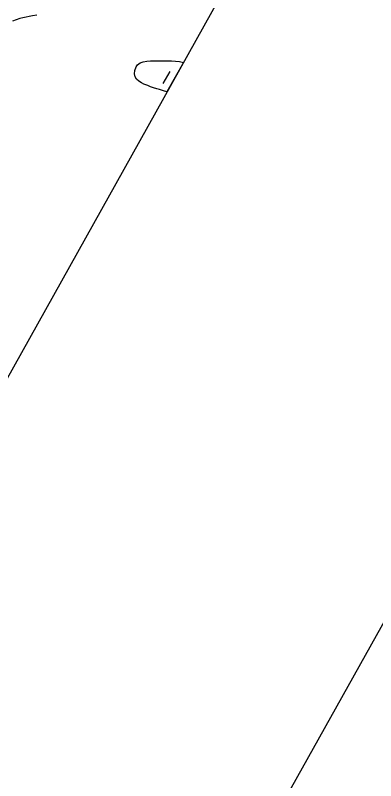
# Model space of a CAD drawing. Extents: x 3923531 to 3943530, y 207391 to 229799.
# Drawn here: x 3937053 to 3937465, y 213726 to 214600 of the extents above; entities that cross this region are included whole.
import ezdxf

# ---------------------------------------------------------------- set-up
doc = ezdxf.new("R2010")
doc.units = 0
for name, color, linetype in [('V-ANNO-SYMB', 7, 'Continuous'), ('V-GRID-FRAM', 7, 'Continuous'), ('V-TOPO-SHOR', 7, 'Continuous'), ('V-WETL-SWMP', 7, 'Continuous')]:
    doc.layers.add(name, color=color, linetype=linetype)

msp = doc.modelspace()

# ---------------------------------------------------------------- linework, layer by layer
at = {"layer": 'V-ANNO-SYMB'}
msp.add_lwpolyline([(3932328.86, 228191.44), (3924261.37, 213750.52), (3934264.53, 208162.21), (3942332.02, 222603.14), (3932328.86, 228191.44)], dxfattribs=at)
at = {"layer": 'V-GRID-FRAM'}
msp.add_lwpolyline([(3941569.42, 222286.79), (3934196.47, 209089.08), (3926890.07, 213186.24), (3934009.8, 226348.12), (3941569.42, 222286.79)], dxfattribs=at)
at = {"layer": 'V-TOPO-SHOR'}
for points in [[(3937077.79, 214600.3), (3937072.81, 214599.28), (3937068.72, 214598.55), (3937065.6, 214597.9), (3937061.5, 214596.97), (3937058.38, 214596.23), (3937054.18, 214595.01), (3937049.97, 214593.3)], [(3937197.13, 214522.98), (3937194.32, 214524.66), (3937191.43, 214527.23), (3937189.9, 214529.87), (3937189.36, 214533.28), (3937189.69, 214536.98), (3937191.2, 214541.05), (3937192.78, 214543.66), (3937195.82, 214545.76), (3937199.24, 214546.99), (3937203.14, 214547.83), (3937207.62, 214547.87), (3937210.74, 214548.13), (3937215.8, 214548.17), (3937221.83, 214548.2), (3937227.28, 214548.14), (3937231.56, 214548), (3937235.94, 214547.85), (3937240.51, 214547.12), (3937245.1, 214546.19)], [(3937226.31, 214512.55), (3937222.33, 214513.75), (3937217.77, 214515.16), (3937214.67, 214516.26), (3937210.98, 214517.37), (3937207.49, 214518.48), (3937204.49, 214519.78), (3937199.84, 214521.58), (3937197.13, 214522.98)]]:
    msp.add_lwpolyline(points, dxfattribs=at)
at = {"layer": 'V-WETL-SWMP'}
for p, q in [((3937191.2, 214541.05), (3937192.78, 214543.66)), ((3937192.78, 214543.66), (3937195.82, 214545.76)), ((3937195.82, 214545.76), (3937199.24, 214546.99)), ((3937199.24, 214546.99), (3937203.14, 214547.83)), ((3937203.14, 214547.83), (3937207.62, 214547.87)), ((3937207.62, 214547.87), (3937210.74, 214548.13)), ((3937210.74, 214548.13), (3937215.8, 214548.17)), ((3937215.8, 214548.17), (3937221.83, 214548.2)), ((3937221.83, 214548.2), (3937227.28, 214548.14)), ((3937245.1, 214546.19), (3937226.31, 214512.55)), ((3937227.28, 214548.14), (3937231.56, 214548)), ((3937231.56, 214548), (3937235.94, 214547.85)), ((3937235.94, 214547.85), (3937240.51, 214547.12)), ((3937240.51, 214547.12), (3937245.1, 214546.19)), ((3937189.36, 214533.28), (3937189.69, 214536.98)), ((3937189.69, 214536.98), (3937191.2, 214541.05)), ((3937229.55, 214535.98), (3937221.74, 214522.01)), ((3937189.91, 214529.87), (3937189.36, 214533.28)), ((3937191.43, 214527.22), (3937189.91, 214529.87)), ((3937194.32, 214524.66), (3937191.43, 214527.22)), ((3937197.13, 214522.98), (3937194.32, 214524.66)), ((3937199.84, 214521.58), (3937197.13, 214522.98)), ((3937204.49, 214519.78), (3937199.84, 214521.58)), ((3937207.49, 214518.48), (3937204.49, 214519.78)), ((3937210.98, 214517.37), (3937207.49, 214518.48)), ((3937214.67, 214516.26), (3937210.98, 214517.37)), ((3937217.77, 214515.16), (3937214.67, 214516.26)), ((3937222.33, 214513.75), (3937217.77, 214515.16)), ((3937226.31, 214512.55), (3937222.33, 214513.75))]:
    msp.add_line(p, q, dxfattribs=at)
msp.add_lwpolyline([(3937077.79, 214600.3), (3937072.81, 214599.28), (3937068.72, 214598.55), (3937065.6, 214597.9), (3937061.5, 214596.97), (3937058.38, 214596.23), (3937054.18, 214595.01), (3937049.97, 214593.3)], dxfattribs=at)

doc.saveas('drawing.dxf')
